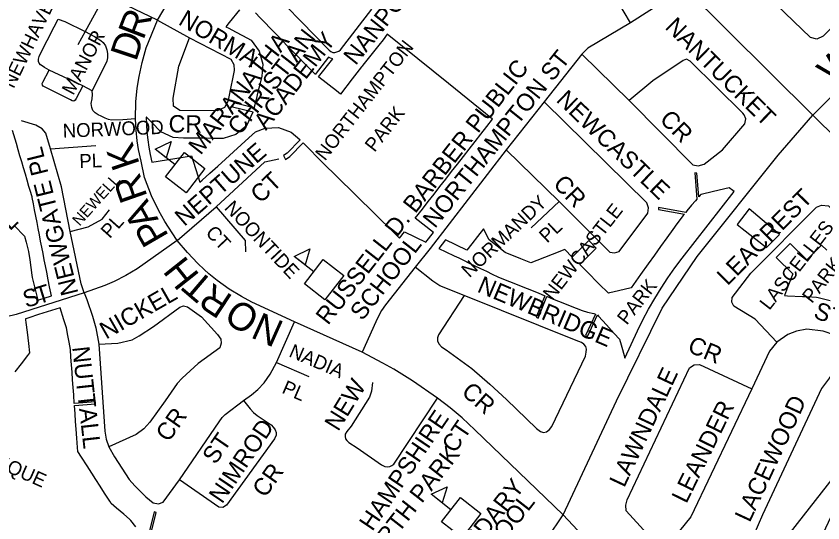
# Model space of a CAD drawing. Extents: x 586326 to 623965, y 4819854 to 4857850.
# Drawn here: x 600156 to 601319, y 4841557 to 4842288 of the extents above; entities that cross this region are included whole.
import ezdxf

# ---------------------------------------------------------------- set-up
doc = ezdxf.new("R2010")
doc.units = 0
for name, color, linetype in [('Lots_Concessions', 7, 'Continuous'), ('Major Rds and Hwys', 7, 'Continuous'), ('Major Rds Lbls', 7, 'Continuous'), ('Minor Rd Lbls', 7, 'Continuous'), ('Minor Rds', 7, 'Continuous'), ('Park Lbls', 7, 'Continuous'), ('Park Outlines', 7, 'Continuous'), ('Private Rds', 7, 'Continuous'), ('Proposed Secondary Rds', 7, 'Continuous'), ('School Syms_Lbls', 7, 'Continuous'), ('Secondary Rds Lbls', 7, 'Continuous')]:
    doc.layers.add(name, color=color, linetype=linetype)

msp = doc.modelspace()

# ---------------------------------------------------------------- linework, layer by layer
at = {"layer": 'Lots_Concessions'}
msp.add_line((600746.6, 4840870.1), (601547, 4841895.3), dxfattribs=at)
at = {"layer": 'Major Rds and Hwys'}
for points in [[(601304.7, 4842145.6), (601500.3, 4842339.9)], [(601304.7, 4842145.6), (601120.4, 4842329)], [(600944.8, 4841569.1), (601021.5, 4841733.4), (601087.4, 4841867.1), (601138.1, 4841941.5), (601254.6, 4842087.7), (601304.7, 4842145.6)], [(601551, 4841902.6), (601304.7, 4842145.6)], [(600645.8, 4841160), (600685.1, 4841207.1), (600899.6, 4841501.7), (600944.8, 4841569.1)]]:
    msp.add_lwpolyline(points, dxfattribs=at)
at = {"layer": 'Minor Rds'}
for points in [[(601041.9, 4842278.4), (601014.4, 4842325), (601002.3, 4842341.9), (600859.2, 4842483.9), (600852.1, 4842489.6), (600844.9, 4842494.1), (600836.5, 4842497.3), (600815.4, 4842502.3)], [(601310.4, 4842255), (601301.2, 4842257.4), (601252.4, 4842304.6), (601249, 4842314.6), (601250.8, 4842322.7), (601377.5, 4842449.5)], [(601377.5, 4842449.5), (601433.6, 4842393.2), (601437.4, 4842384.7), (601433, 4842372.9), (601319.5, 4842259.4), (601310.4, 4842255)], [(600591.9, 4842396.8), (600533.3, 4842372.9), (600511.3, 4842362.8), (600506.8, 4842359.9), (600504.8, 4842357.1), (600503.5, 4842354.2), (600502.9, 4842351.8), (600503.3, 4842348.8), (600505.2, 4842344.6), (600607.5, 4842239.1), (600609.9, 4842237.1), (600612.5, 4842236), (600615.5, 4842235.9), (600618.4, 4842236.6), (600621.3, 4842237.9), (600623.8, 4842239.8), (600669.1, 4842298.4)], [(601120.4, 4842329), (601041.9, 4842278.4)], [(600360, 4842282.4), (600406.2, 4842257)], [(601041.9, 4842278.4), (600980.3, 4842242.1), (600971.9, 4842233.2)], [(600446.1, 4842151.4), (600392, 4842151.9), (600383, 4842158.3), (600382.6, 4842169.9), (600390.7, 4842216.1), (600406.2, 4842257)], [(600406.2, 4842257), (600465.4, 4842226.1), (600469.9, 4842218.3), (600470.3, 4842209.7), (600463.1, 4842174.4), (600461.2, 4842164.9), (600456.4, 4842156.4), (600446.1, 4842151.4)], [(600971.9, 4842233.2), (600917.3, 4842164.5)], [(600971.9, 4842233.2), (601040.1, 4842166.7)], [(601139.5, 4842072.4), (601147.9, 4842074.9), (601174.5, 4842095.3), (601206.5, 4842132.8), (601208.2, 4842140), (601205.8, 4842146.1), (601203.6, 4842148.2), (601127.9, 4842223.4), (601122.7, 4842226.1), (601117.7, 4842224.3), (601074.3, 4842195.1), (601040.1, 4842166.7)], [(600917.3, 4842164.5), (600862.8, 4842095.3)], [(600939.1, 4842020.9), (601012.2, 4841947.7), (601018.9, 4841946.7), (601025.5, 4841948.5), (601066.8, 4842004.1), (601068, 4842011.8), (601065.3, 4842019.1), (600917.3, 4842164.5)], [(601040.1, 4842166.7), (601131.6, 4842073.6), (601139.5, 4842072.4)], [(600205.5, 4842097), (600198.8, 4842119.6), (600193.7, 4842125.9), (600184.3, 4842130.9), (600163.8, 4842137.4)], [(600205.5, 4842097), (600271, 4842101.8)], [(600234.1, 4841977.5), (600221.2, 4842042.1), (600205.5, 4842097)], [(600862.8, 4842095.3), (600753, 4841952.9), (600731.5, 4841926.1)], [(600862.8, 4842095.3), (600939.1, 4842020.9)], [(600444.2, 4842013.2), (600514.4, 4842077.9), (600535, 4842082.3)], [(600388.1, 4841964.6), (600444.2, 4842013.2)], [(600444.2, 4842013.2), (600486, 4841964.4), (600486.8, 4841948.4)], [(600939.1, 4842020.9), (600898.6, 4841982.9)], [(601253, 4841817.8), (601221.6, 4841851), (601190.8, 4841869.7), (601188, 4841875.8), (601188.6, 4841882.3), (601215.3, 4841917.7), (601310.2, 4842012.6), (601317.1, 4842015.6), (601327.2, 4842014.4), (601502.9, 4841839.1)], [(600234.1, 4841977.5), (600259.8, 4841984.3), (600280, 4841995.6), (600290.8, 4842008.6)], [(600254.3, 4841889), (600249.7, 4841902.2), (600234.1, 4841977.5)], [(600388.1, 4841964.6), (600330.6, 4841923.8), (600314, 4841913.9), (600297.5, 4841905.3), (600283.9, 4841899.7), (600254.3, 4841889)], [(600731.5, 4841926.1), (600688.4, 4841871.6), (600682.9, 4841863.7), (600678.8, 4841856.5), (600674.6, 4841847.4), (600654.8, 4841803.5)], [(600802.1, 4841885.2), (600767, 4841899.3), (600757, 4841906), (600731.5, 4841926.1)], [(600254.3, 4841889), (600155.9, 4841857.9), (600142.3, 4841854.6), (600127.3, 4841852.1)], [(600254.3, 4841889), (600258.1, 4841879.4), (600266.2, 4841855.7), (600270.8, 4841838.4), (600275, 4841814.9)], [(600802.1, 4841885.2), (600765.1, 4841828.4), (600763.7, 4841824.1), (600763.7, 4841819.8), (600765.3, 4841815.6), (600769.1, 4841811.4), (600776.3, 4841806.8), (600813, 4841780), (600839.2, 4841757.5), (600863.3, 4841735.2), (600906.5, 4841693.4), (600911.9, 4841689.1), (600916.4, 4841687.8), (600920.9, 4841688.4), (600925, 4841691.8), (600928.4, 4841696.4), (600976.9, 4841797.7), (600978.1, 4841803.4), (600978.3, 4841807.9), (600977.4, 4841811.5), (600974.4, 4841815.3), (600971.1, 4841817.3), (600963.4, 4841820.6)], [(600963.4, 4841820.6), (600802.1, 4841885.2)], [(600275, 4841814.9), (600302.6, 4841816.5), (600323.2, 4841821.2), (600333.5, 4841826.9), (600354.2, 4841840.6), (600392, 4841868.4), (600397.3, 4841870.4), (600403, 4841869.1), (600423.1, 4841854.6), (600446.5, 4841828.8), (600451.1, 4841822.4), (600451.8, 4841816.3), (600449.7, 4841809.6), (600418.5, 4841787), (600395.2, 4841766.1), (600388.1, 4841758.2), (600370.7, 4841733.3), (600348.9, 4841702.4), (600339.9, 4841692.8), (600329, 4841685), (600289.8, 4841666.8)], [(600531.6, 4841788.4), (600557.4, 4841847.3)], [(601363.7, 4841797.3), (601351.7, 4841815.6), (601336.7, 4841827.9), (601319.7, 4841834), (601296, 4841836.5), (601281.4, 4841833.6), (601268.6, 4841829), (601253, 4841817.8)], [(601253, 4841817.8), (601242.1, 4841805.2), (601216.7, 4841750.7)], [(600275, 4841814.9), (600283.7, 4841689.4), (600286, 4841678.2), (600289.8, 4841666.8)], [(601363.7, 4841797.3), (601328.8, 4841766.5), (601317.5, 4841751.1), (601232.2, 4841568.9), (601219.6, 4841540.3), (601219, 4841532.2), (601221.2, 4841526.8), (601268.2, 4841476.1), (601278.3, 4841471.6), (601286, 4841473.1), (601289.7, 4841477.3), (601320.2, 4841543), (601358.9, 4841626.3), (601374.2, 4841640.7), (601418.4, 4841670.3)], [(600483.8, 4841733.8), (600495.5, 4841741.9), (600504.6, 4841749.7), (600513.8, 4841759.1), (600522.1, 4841771.7), (600531.6, 4841788.4)], [(600531.6, 4841788.4), (600577.8, 4841768.4)], [(601086.2, 4841519.5), (601035.7, 4841574.9), (601035.2, 4841582.7), (601037.2, 4841590.5), (601127, 4841780.8), (601133.6, 4841785.4), (601141.5, 4841785.6), (601216.7, 4841750.7)], [(600669.7, 4841760), (600668.3, 4841747.2), (600665.7, 4841738.8), (600638.9, 4841696.8), (600633, 4841689.2), (600630.6, 4841685.3), (600630.3, 4841682), (600630.9, 4841678.7), (600632.9, 4841675.9), (600635.9, 4841673.2), (600647.5, 4841665.5), (600683, 4841640.9), (600687.5, 4841638.8), (600691.6, 4841638.1), (600694.9, 4841638.5), (600697.8, 4841639.9), (600700.5, 4841642.1), (600763.7, 4841737.1)], [(601216.7, 4841750.7), (601128.9, 4841565.9), (601112.6, 4841545.8), (601086.2, 4841519.5)], [(600391.6, 4841619.4), (600448.6, 4841703.2), (600453.1, 4841709.4), (600457.6, 4841713.8), (600483.8, 4841733.8)], [(600483.8, 4841733.8), (600493.3, 4841721.6), (600498.1, 4841716.6), (600503.5, 4841712.4), (600523.5, 4841698.6), (600527.1, 4841694.9), (600529.7, 4841691.4), (600530.8, 4841687.6), (600530.8, 4841683.8), (600528.5, 4841678.5), (600459.5, 4841582.9), (600454.2, 4841579.3), (600448.4, 4841580.1), (600391.6, 4841619.4)], [(600289.8, 4841666.8), (600297.8, 4841652.7), (600319.2, 4841620.1), (600327.2, 4841610.6), (600343.2, 4841594.8), (600353.6, 4841586.1), (600361.1, 4841584.8), (600368.1, 4841587), (600391.6, 4841619.4)]]:
    msp.add_lwpolyline(points, dxfattribs=at)
at = {"layer": 'Park Outlines'}
for points in [[(600478.2, 4842297.4), (600463.4, 4842279), (600458.5, 4842273), (600462.8, 4842270.7), (600472.5, 4842265.5), (600482.2, 4842260.3), (600494.8, 4842253.5), (600506.5, 4842237.6), (600511.8, 4842218.8), (600510.1, 4842201.7), (600507.2, 4842189.6), (600504.6, 4842178.9), (600502.1, 4842168.2), (600499.3, 4842156.8), (600499.1, 4842156.1), (600469.5, 4842163.2), (600468.1, 4842157.3), (600497.7, 4842150.2), (600497.4, 4842149.5), (600488, 4842130), (600473, 4842117.6), (600454.3, 4842111.9), (600441, 4842111.9), (600430, 4842112), (600419, 4842112), (600408.1, 4842112.1), (600397.1, 4842112.1), (600382.6, 4842113.3), (600364.7, 4842121.2), (600351, 4842135.1), (600343.8, 4842142.4), (600343.5, 4842142.7), (600343.8, 4842131.8), (600344.5, 4842120.9), (600345.7, 4842110), (600347.3, 4842099.2), (600349.3, 4842088.5), (600351.7, 4842077.8), (600408.9, 4842086.6), (600421.1, 4842048.7), (600424, 4842051.4), (600435.3, 4842061.6), (600446.6, 4842071.9), (600457.9, 4842082.1), (600469.2, 4842092.4), (600480.4, 4842102.6), (600491.7, 4842112.9), (600501.2, 4842121.5), (600514.9, 4842126.4), (600534.4, 4842127.5), (600552.7, 4842120.8), (600565.1, 4842110.2), (600565.7, 4842109.7), (600546.6, 4842090.6), (600541.6, 4842087.1), (600543.1, 4842084.5), (600544.2, 4842081.6), (600550.5, 4842086), (600570, 4842105.4), (600570.5, 4842104.8), (600599.9, 4842075.3), (600617.7, 4842057.4), (600701.4, 4841975), (600708.6, 4841967.9), (600715.9, 4841977.1), (600746.8, 4841962.2), (600757.7, 4841976.2), (600731.3, 4841996.8), (600741.7, 4842010), (600750.1, 4842020.8), (600758.6, 4842031.6), (600767, 4842042.4), (600775.5, 4842053.2), (600783.9, 4842064), (600792.4, 4842074.8), (600800.9, 4842085.6), (600809.3, 4842096.4), (600817.8, 4842107.2), (600826.2, 4842118), (600834.7, 4842128.8), (600843.1, 4842139.6), (600843.1, 4842139.6), (600843.1, 4842139.6), (600779.2, 4842191.2), (600691.1, 4842262.1), (600691.1, 4842262.1), (600685, 4842254.2), (600678.8, 4842246.3), (600673.1, 4842239.1), (600667.5, 4842231.9), (600661.8, 4842224.7), (600656, 4842217.3), (600655.1, 4842216.1), (600654.1, 4842214.9), (600640.6, 4842197.6), (600623.7, 4842175.9), (600618, 4842180.3), (600592.6, 4842200), (600592, 4842200.5), (600612.7, 4842226.8), (600609.5, 4842227.6), (600606.6, 4842229), (600587.2, 4842204.2), (600586.7, 4842204.8), (600576.6, 4842215.1), (600569, 4842222.9), (600561.3, 4842230.8), (600553.7, 4842238.7), (600546, 4842246.5), (600538.4, 4842254.4), (600530.7, 4842262.2), (600522, 4842271.2), (600515, 4842278.4), (600507.9, 4842285.6), (600500.9, 4842292.8)], [(600153, 4841986.3), (600168, 4841971), (600170.3, 4841962.1), (600173.9, 4841948.6), (600175.6, 4841936.5), (600178.6, 4841914.4), (600179, 4841911.4), (600179.1, 4841911.1), (600187.5, 4841878.5), (600206.8, 4841884.8), (600204.3, 4841897.6), (600202.2, 4841908.1), (600200.1, 4841918.9), (600198.4, 4841927.9), (600196.6, 4841936.9), (600194.8, 4841945.9), (600193.1, 4841954.9), (600191.3, 4841963.8), (600189.6, 4841972.8), (600187.8, 4841981.8), (600186.1, 4841990.8), (600184.3, 4841999.7), (600182.6, 4842008.7), (600180.8, 4842017.7), (600179.1, 4842026.6), (600178.9, 4842027.6), (600178.1, 4842030.3), (600177, 4842034), (600174.4, 4842042.7), (600171.9, 4842051.5), (600169.3, 4842060.4), (600166.7, 4842069.2), (600164.1, 4842078), (600161.5, 4842086.8), (600158.9, 4842095.6), (600156.3, 4842104.4), (600150.7, 4842123.4)], [(601324.9, 4841950.6), (601317.4, 4841958.1), (601310.9, 4841951.7), (601303.4, 4841944.1), (601295.9, 4841936.6), (601272.1, 4841960.2), (601265.3, 4841953.6), (601254.9, 4841942.9), (601252.1, 4841940.1), (601275.8, 4841916.5), (601269.9, 4841900.8), (601264, 4841885.2), (601268.2, 4841885), (601289.7, 4841883.9), (601295.9, 4841883.6), (601310, 4841882.9), (601312.7, 4841882.2), (601329.6, 4841878.1)], [(600328.7, 4841551.7), (600321.5, 4841560.5), (600319.6, 4841562.7), (600311.2, 4841569.9), (600300.9, 4841578.6), (600293.2, 4841585.2), (600291.1, 4841588.5), (600283.5, 4841600.2), (600277.1, 4841610.2), (600271, 4841619.7), (600264.9, 4841629.2), (600258.2, 4841639.5), (600250.2, 4841652), (600244.8, 4841660.3), (600244.4, 4841665.8), (600243.4, 4841679.3), (600242.5, 4841692.5), (600241.7, 4841703.5), (600240.9, 4841714.4), (600240.1, 4841726.6), (600240, 4841726.8), (600270.4, 4841728.8), (600270.2, 4841731.8), (600239.8, 4841729.6), (600239, 4841741.8), (600238.2, 4841752.7), (600237.4, 4841763.7), (600236.6, 4841774.6), (600235.8, 4841785.5), (600235, 4841796.5), (600234.2, 4841807.4), (600232.4, 4841817.9), (600230.7, 4841827.6), (600228.8, 4841838.7), (600225, 4841850.3), (600219.4, 4841867.7), (600188.3, 4841857.7), (600174.3, 4841853.1), (600169.8, 4841851.7), (600169.5, 4841851.6), (600169.5, 4841851.3), (600169.7, 4841850), (600170.1, 4841846.5), (600171.7, 4841832.6), (600173.7, 4841815.9), (600175.3, 4841802.5), (600172.3, 4841798.7), (600163.1, 4841786.7), (600154.2, 4841775.2)], [(600347.1, 4841529.5), (600357.8, 4841572.3), (600354.9, 4841573.2), (600344.7, 4841532.4)]]:
    msp.add_lwpolyline(points, dxfattribs=at)
for points in [[(601137.6, 4842024.4), (601135.6, 4842022), (601129.9, 4842015.7), (601123.3, 4842007.3), (601121.7, 4842005.2), (601082.3, 4842012.2), (601082.2, 4842009.1), (601119.6, 4842002.5), (601118, 4842000.5), (601108.9, 4841988.8), (601103, 4841980.6), (601094.2, 4841968.3), (601085.3, 4841955.9), (601076.4, 4841943.5), (601067.5, 4841931.1), (601056.3, 4841915.4), (601042.6, 4841896.3), (601016.2, 4841890), (601013.9, 4841889.5), (601011.5, 4841888.9), (601010, 4841888.6), (600996.3, 4841902.2), (600979.4, 4841919.2), (600968.7, 4841929.9), (600992.3, 4841953.7), (600981.6, 4841964.4), (600957.9, 4841940.7), (600947.1, 4841951.5), (600928.7, 4841944.3), (600906.7, 4841935.8), (600898.2, 4841932.5), (600883.6, 4841938.3), (600861, 4841947.4), (600838, 4841965.4), (600829.8, 4841981.2), (600821.3, 4841970.4), (600812.9, 4841959.6), (600806.1, 4841950.9), (600775.2, 4841965.8), (600765.3, 4841953.3), (600775.5, 4841948.4), (600787.4, 4841942.6), (600794.2, 4841939.4), (600800.9, 4841936.1), (600809.2, 4841932.1), (600817.4, 4841928.1), (600825.7, 4841924.2), (600834, 4841920.2), (600842.2, 4841916.2), (600850.5, 4841912.2), (600858.9, 4841908.8), (600867.4, 4841905.4), (600875.9, 4841902), (600884.4, 4841898.6), (600892.9, 4841895.2), (600901.4, 4841891.8), (600909.8, 4841888.4), (600917.6, 4841885.3), (600918.3, 4841885), (600905.8, 4841853.9), (600908.7, 4841852.7), (600921.2, 4841883.9), (600921.9, 4841883.6), (600929.6, 4841880.4), (600938.1, 4841877), (600946.6, 4841873.6), (600955.1, 4841870.2), (600963.6, 4841866.8), (600972.1, 4841863.4), (600980, 4841861.4), (600989.1, 4841859.1), (600991.4, 4841858.5), (600976.9, 4841827.5), (600979.7, 4841826.3), (600994.2, 4841857.2), (600995.8, 4841855.4), (601007.4, 4841842.8), (601018.3, 4841830.7), (601026.1, 4841822.2), (601028.4, 4841814), (601033.5, 4841795.4), (601033.6, 4841795), (601052, 4841834.1), (601059.7, 4841850), (601068, 4841865.6), (601076.8, 4841881), (601086, 4841896), (601095.8, 4841910.8), (601106, 4841925.2), (601116.6, 4841939.3), (601191.5, 4842035.1), (601191.3, 4842035.2), (601189.3, 4842036.8), (601184.3, 4842040.7), (601161.5, 4842035.3), (601143.6, 4842031.1), (601142.5, 4842029.9), (601140.4, 4842027.5), (601137.5, 4842061.7), (601134.4, 4842062)], [(601237.8, 4841954.5), (601256.7, 4841973.4), (601213.2, 4842010.5), (601195.6, 4841987.9), (601202.9, 4841981.7)]]:
    msp.add_lwpolyline(points, close=True, dxfattribs=at)
at = {"layer": 'Private Rds'}
for points in [[(600284.5, 4842319.1), (600255.7, 4842266.3)], [(600203.8, 4842210.2), (600197.1, 4842213.9), (600193.5, 4842216.3), (600191.2, 4842218.1), (600189.4, 4842220.2), (600188.3, 4842222.6), (600188.3, 4842226.1), (600189.2, 4842229.8), (600190.8, 4842233.2), (600210.7, 4842273), (600216.7, 4842284)], [(600216.7, 4842284), (600226.3, 4842280.3), (600255.7, 4842266.3)], [(600255.7, 4842266.3), (600245, 4842246.8)], [(600255.7, 4842266.3), (600269.1, 4842258.8), (600278.3, 4842253.1), (600281.7, 4842250.1), (600284.8, 4842245.5), (600286.8, 4842239.8), (600287.8, 4842234.3), (600287.6, 4842228.2), (600286.7, 4842223.5), (600265.5, 4842180.6)], [(600252, 4842187.8), (600242.6, 4842169.2), (600241.3, 4842167.1), (600239.2, 4842165.8), (600236.7, 4842166.2), (600234.3, 4842167.4), (600197.1, 4842186.2), (600195.2, 4842187.2), (600193.9, 4842188.7), (600193.6, 4842191), (600194.5, 4842193.1), (600203.8, 4842210.2)], [(600252, 4842187.8), (600203.8, 4842210.2)], [(600265.5, 4842180.6), (600252, 4842187.8)], [(600328.2, 4842140.3), (600309.7, 4842138.7), (600293.4, 4842138.3), (600289.4, 4842139.3), (600284.5, 4842141.2), (600278.6, 4842143.8), (600274.3, 4842145.9), (600270.1, 4842148.8), (600266.8, 4842152.3), (600264.9, 4842156.6), (600264.4, 4842162.4), (600265.4, 4842168.8), (600266.1, 4842175.1), (600265.5, 4842180.6)]]:
    msp.add_lwpolyline(points, dxfattribs=at)
at = {"layer": 'Proposed Secondary Rds'}
for points in [[(600360, 4842282.4), (600375.3, 4842308.6), (600390.7, 4842329.9), (600403.2, 4842345.4), (600414.9, 4842357.8), (600429.4, 4842371.4), (600442.1, 4842382.2), (600466.7, 4842400), (600487.8, 4842412.3), (600505.5, 4842421), (600574.6, 4842447.9)], [(600360, 4842282.4), (600284.5, 4842319.1)], [(600328.2, 4842140.3), (600328.7, 4842164.5), (600330.4, 4842184.4), (600333.6, 4842201.2), (600337.8, 4842221.4), (600343.7, 4842242.4), (600360, 4842282.4)], [(600388.1, 4841964.6), (600380.9, 4841975.5), (600370.4, 4841992), (600361.7, 4842007.6), (600351.2, 4842028.8), (600341.3, 4842055.3), (600336.3, 4842079), (600332.4, 4842096.1), (600330.5, 4842108.3), (600329.1, 4842123.6), (600328.2, 4842140.3)], [(600557.4, 4841847.3), (600495.9, 4841875.6), (600480.9, 4841883.7), (600463.4, 4841894.2), (600445.9, 4841906.8), (600433.9, 4841916.7), (600427.2, 4841922.6), (600418.1, 4841931.2), (600403, 4841947.2), (600388.1, 4841964.6)], [(600654.8, 4841803.5), (600557.4, 4841847.3)], [(600763.7, 4841737.1), (600727.7, 4841762.2), (600700.6, 4841778.9), (600684.6, 4841787.8), (600654.8, 4841803.5)], [(600944.8, 4841569.1), (600817.6, 4841691.3), (600798.9, 4841708.6), (600781.9, 4841723.1), (600763.7, 4841737.1)], [(601035.7, 4841472), (600944.8, 4841569.1)]]:
    msp.add_lwpolyline(points, dxfattribs=at)
at = {"layer": 'School Syms_Lbls'}
for p, q in [((600385, 4842074), (600356.6, 4842096.2)), ((600585.3, 4841919.5), (600556.9, 4841941.7)), ((600783, 4841576.3), (600754.6, 4841598.5))]:
    msp.add_line(p, q, dxfattribs=at)
for points in [[(600356.6, 4842096.2), (600379.4, 4842107.2), (600372.5, 4842083.7)], [(600371.4, 4842056.5), (600398.7, 4842091.4), (600428.3, 4842068.3), (600401, 4842033.4)], [(600556.9, 4841941.7), (600579.6, 4841952.8), (600572.7, 4841929.3)], [(600571.6, 4841902.1), (600598.9, 4841937), (600628.5, 4841913.9), (600601.2, 4841879)], [(600754.6, 4841598.5), (600777.4, 4841609.5), (600770.5, 4841586)], [(600769.4, 4841558.9), (600796.6, 4841593.8), (600826.2, 4841570.6), (600799, 4841535.7)]]:
    msp.add_lwpolyline(points, close=True, dxfattribs=at)

# ---------------------------------------------------------------- texts
at = {"layer": 'Major Rds Lbls'}
msp.add_text('W', height=40, rotation=44.848, dxfattribs=at).set_placement((601335.6, 4842186.9))
at = {"layer": 'Minor Rd Lbls'}
for s, height, rotation, p in [('NANPORT ST', 25, 51.4641, (600645.5, 4842216.1)), ('NEWHAVEN', 20, 64.1099, (600152.5, 4842182.7)), ('NORMA', 25, 329.4957, (600388.5, 4842277.1)), ('NANTUCKET', 25, 315.3473, (601090.5, 4842271.1)), ('MANOR', 20, 62.044, (600238.3, 4842173)), ('NORTHAMPTON ST', 25.002, 51.3149, (600759.9, 4841981)), ('NEWCASTLE', 25, 316.1935, (600933.5, 4842165.9)), ('CR', 25, 359.4998, (600375.7, 4842120.6)), ('CR', 25, 314.0906, (601082.5, 4842138.1)), ('NORWOOD', 20, 2.2312, (600223.6, 4842112.8)), ('NEPTUNE', 25, 41.0713, (600398.5, 4841984)), ('NEWGATE PL', 25, 103.9884, (600245.9, 4841888.7)), ('PL', 20, 2.2312, (600247.5, 4842069.1)), ('CT', 25, 43.2376, (600508.3, 4842016.9)), ('NEWELL', 16.29, 48.2397, (600247.5, 4841984.5)), ('CR', 25, 313.4307, (600928.9, 4842044.9)), ('LEACREST', 25, 45.2023, (601181.7, 4841898.5)), ('NORMANDY', 20, 43.3634, (600809.5, 4841910.1)), ('NOONTIDE', 20, 313.1524, (600455, 4842010.7)), ('NOBEL', 25, 43.7627, (600078.6, 4841912.2)), ('PL', 20, 48.2397, (600291, 4841966.5)), ('PL', 20, 43.3634, (600921.5, 4841960.1)), ('CT', 20, 313.1524, (600428, 4841974.7)), ('NEWBRIDGE', 25, 336.9339, (600819.4, 4841891.2)), ('T', 25, 17.1986, (600187.8, 4841872.3)), ('NICKEL', 25, 29.7449, (600285.7, 4841821.5)), ('S', 25, 17.1986, (600170.2, 4841867.1)), ('ST', 25, 339.444, (601304.4, 4841853.6)), ('NADIA', 20, 336.8014, (600548, 4841797.7)), ('CR', 25, 337.2703, (601122.6, 4841804.7)), ('NUTTALL', 25, 276.3905, (600236.8, 4841810.7)), ('LAWNDALE', 25, 64.8138, (601032.8, 4841607.1)), ('PL', 20, 336.8014, (600537.9, 4841745.3)), ('NEW', 25, 58.3165, (600620.4, 4841688.2)), ('CR', 25, 318.9693, (600796.6, 4841743.8)), ('LACEWOOD', 25, 65.0864, (601213.8, 4841556.8)), ('CR', 25, 54.7912, (600375.8, 4841672.5)), ('LEANDER', 25, 63.8088, (601122.4, 4841584)), ('HAMPSHIRE', 25, 55.8706, (600669.6, 4841544.1)), ('NIMROD', 25, 55.8855, (600452.9, 4841583.8)), ('CT', 25, 55.8649, (600788.7, 4841656.5)), ('ST', 25, 55.4487, (600443.3, 4841640.2)), ('NORDIQUE', 20, 336.0291, (600062, 4841666.3)), ('CR', 25, 54.7092, (600515.1, 4841592.4))]:
    msp.add_text(s, height=height, rotation=rotation, dxfattribs=at).set_placement(p)
at = {"layer": 'Park Lbls'}
for s, height, p in [('NORTHAMPTON', 19.992, (600601.4, 4842078.4)), ('PARK', 19.99, (600672.8, 4842090.9)), ('NEWCASTLE', 19.99, (600929.6, 4841876.8)), ('LASCELLES', 19.99, (601242, 4841862.9)), ('PARK', 19.99, (601303.4, 4841872.8)), ('PARK', 19.99, (601036.6, 4841841.6))]:
    msp.add_text(s, height=height, rotation=52, dxfattribs=at).set_placement(p)
at = {"layer": 'School Syms_Lbls'}
for s, p in [('CHRISTIAN ', (600478.4, 4842114.9)), ('MARANATHA ', (600422, 4842086.7)), ('ACADEMY', (600516.2, 4842122.3)), ('RUSSELL D. BARBER PUBLIC', (600605.7, 4841841.4)), ('SCHOOL', (600655.1, 4841847.6)), ('NORTH PARK', (600662.1, 4841483.4)), ('SECONDARY', (600759.9, 4841441.6)), ('SCHOOL', (600818.4, 4841476))]:
    msp.add_text(s, height=25, rotation=52, dxfattribs=at).set_placement(p)
at = {"layer": 'Secondary Rds Lbls'}
for s, rotation, p in [('R', 68.8407, (600339.3, 4842252.6)), ('D', 71.7449, (600329, 4842221.7)), ('K', 108.6422, (600334.6, 4842074.6)), ('R', 109.3215, (600345.8, 4842028)), ('A', 118.9358, (600361.8, 4841994.9)), ('P', 120.1931, (600376.9, 4841971.1)), ('H', 308.4983, (600366.3, 4841919.9)), ('T', 139.5496, (600443.5, 4841903.4)), ('R', 146.6779, (600470.1, 4841883.6)), ('O', 146.535, (600510.1, 4841859.9)), ('N', 155.9312, (600544.3, 4841846.2))]:
    msp.add_text(s, height=40, rotation=rotation, dxfattribs=at).set_placement(p)

doc.saveas('drawing.dxf')
